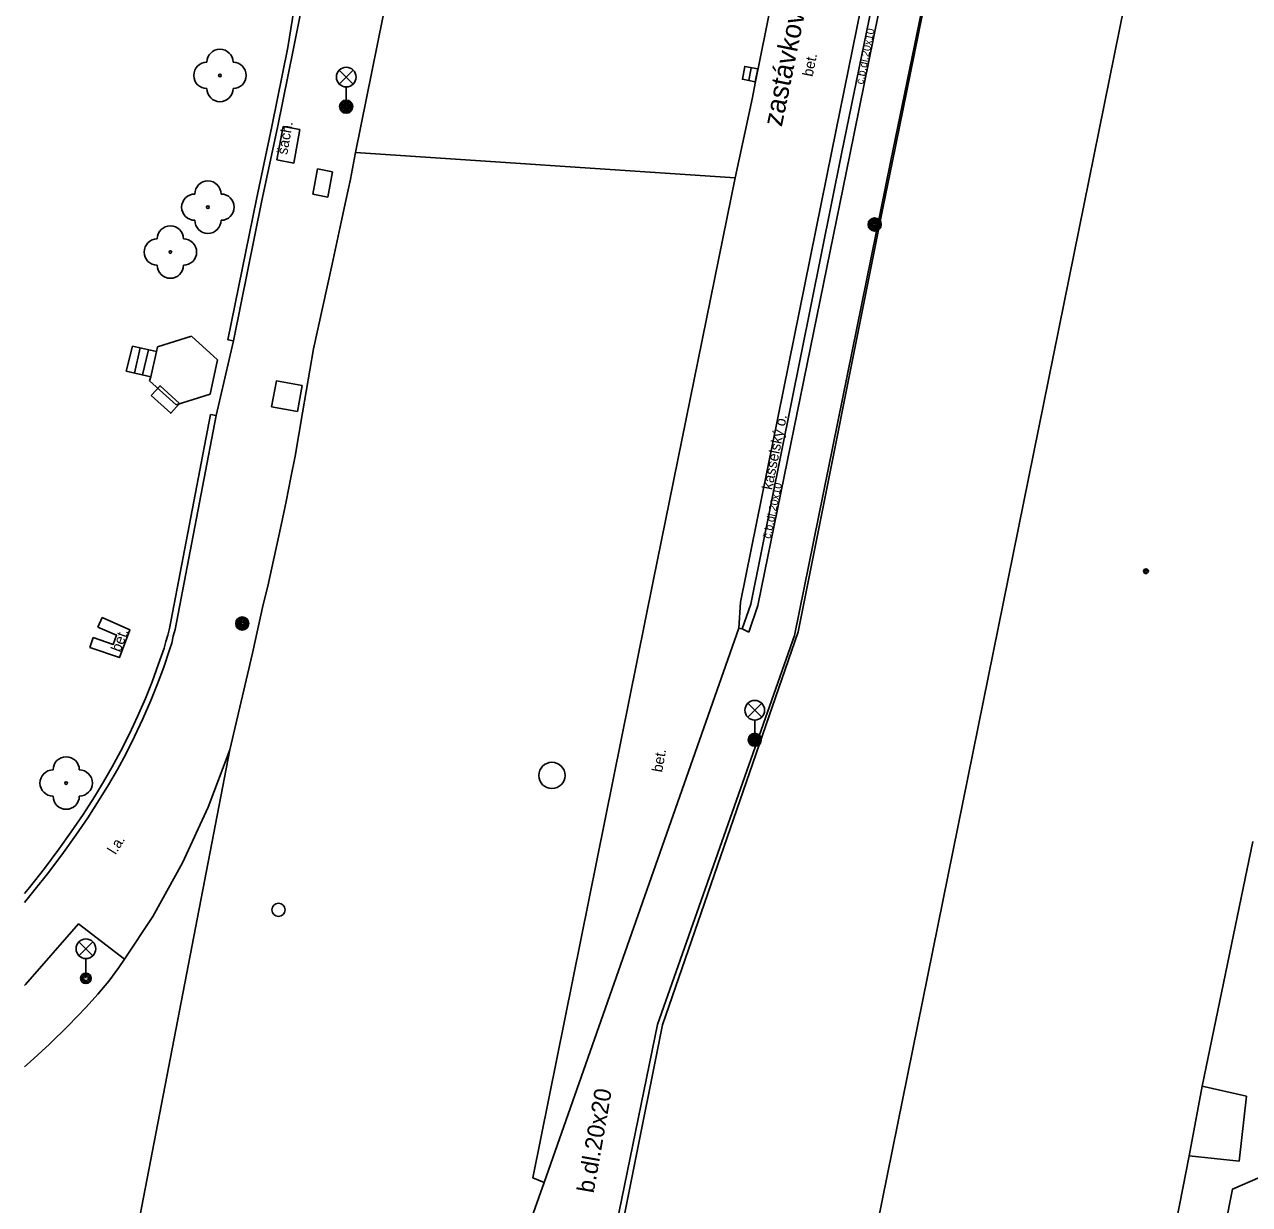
# Model space of a CAD drawing. Extents: x -595546 to -593986, y -1160845 to -1159202.
# Drawn here: x -595539.58 to -595492.9, y -1159605.54 to -1159560.58 of the extents above; entities that cross this region are included whole.
import ezdxf

# ---------------------------------------------------------------- set-up
doc = ezdxf.new("R2010")
doc.units = 0
for name, color, linetype in [('Level 22', 7, 'Continuous'), ('Level 24', 7, 'Continuous'), ('Level 25', 7, 'Continuous'), ('Level 26', 7, 'Continuous'), ('Level 27', 7, 'Continuous'), ('Level 31', 7, 'Continuous'), ('Level 33', 7, 'Continuous'), ('Level 39', 7, 'Continuous'), ('neurcene site - povrch.  znaky - skut. stav', 7, 'Continuous'), ('silnoproud - povrch.  znaky a  RIS  skut. velikost', 7, 'Continuous'), ('Specificka linie pasportu komunikaci', 7, 'Continuous'), ('TM - budovy zdene_ betonove - VP', 7, 'Continuous'), ('TM - chodniky - VP', 7, 'Continuous'), ('TM - komunikace - VP', 7, 'Continuous'), ('TM - plot zdeny_ ohradni zed - VP', 7, 'Continuous'), ('TM - podezdivka plotu - VP', 7, 'Continuous'), ('TM - popis povrchu', 7, 'Continuous'), ('TM - poznamka', 7, 'Continuous'), ('TM - rozhrani mezi zpev. plochami mezi sebou - VP', 7, 'Continuous'), ('TM - rozhrani ploch obecne - VP', 7, 'Continuous'), ('TM - schody - VP', 7, 'Continuous')]:
    doc.layers.add(name, color=color, linetype=linetype)

msp = doc.modelspace()

# ---------------------------------------------------------------- linework, layer by layer
at = {"layer": 'Level 22'}
for centre in [(-595532.13, -1159562.52), (-595532.59, -1159567.54), (-595534.02, -1159569.25), (-595537.99, -1159589.48)]:
    msp.add_circle(centre, 0.05, dxfattribs=at)
for centre, start, end in [((-595532.13, -1159562.02), 0, 180), ((-595532.63, -1159562.52), 90, 270), ((-595531.63, -1159562.52), 270, 90), ((-595532.13, -1159563.02), 180, 0), ((-595532.59, -1159567.04), 0, 180), ((-595533.09, -1159567.54), 90, 270), ((-595532.09, -1159567.54), 270, 90), ((-595534.02, -1159568.75), 0, 180), ((-595532.59, -1159568.04), 180, 0), ((-595534.52, -1159569.25), 90, 270), ((-595533.52, -1159569.25), 270, 90), ((-595534.02, -1159569.75), 180, 0), ((-595537.99, -1159588.98), 0, 180), ((-595538.49, -1159589.48), 90, 270), ((-595537.49, -1159589.48), 270, 90), ((-595537.99, -1159589.98), 180, 0)]:
    msp.add_arc(centre, 0.5, start, end, dxfattribs=at)
at = {"layer": 'Level 24'}
msp.add_lwpolyline([(-595534.747, -1159574.716), (-595534.007, -1159575.389), (-595533.671, -1159575.019), (-595534.411, -1159574.346)], close=True, dxfattribs=at)
at = {"layer": 'Level 25'}
for centre, radius in [((-595527.32, -1159563.71), 0.25), ((-595527.32, -1159563.71), 0.2), ((-595527.32, -1159563.71), 0.15), ((-595527.32, -1159563.71), 0.1), ((-595527.32, -1159563.71), 0.05), ((-595507.18, -1159568.2), 0.25), ((-595507.18, -1159568.2), 0.2), ((-595507.18, -1159568.2), 0.15), ((-595507.18, -1159568.2), 0.1), ((-595507.18, -1159568.2), 0.05), ((-595531.28, -1159583.4), 0.25), ((-595531.28, -1159583.4), 0.2), ((-595531.28, -1159583.4), 0.15), ((-595531.28, -1159583.4), 0.1), ((-595531.28, -1159583.4), 0.05), ((-595511.75, -1159587.83), 0.25), ((-595511.75, -1159587.83), 0.2), ((-595511.75, -1159587.83), 0.15), ((-595511.75, -1159587.83), 0.1), ((-595511.75, -1159587.83), 0.05)]:
    msp.add_circle(centre, radius, dxfattribs=at)
at = {"layer": 'Level 26'}
msp.add_lwpolyline([(-595530.162, -1159575.141), (-595529.179, -1159575.322), (-595528.998, -1159574.339), (-595529.981, -1159574.158)], close=True, dxfattribs=at)
at = {"layer": 'Level 27'}
msp.add_line((-595511.977, -1159562.715), (-595511.883, -1159562.225), dxfattribs=at)
msp.add_lwpolyline([(-595511.732, -1159562.763), (-595511.637, -1159562.272), (-595512.128, -1159562.177), (-595512.223, -1159562.668)], close=True, dxfattribs=at)
msp.add_circle((-595519.48, -1159589.19), 0.5, dxfattribs=at)
at = {"layer": 'Level 31'}
msp.add_circle((-595529.9, -1159594.31), 0.25, dxfattribs=at)
at = {"layer": 'Level 33'}
for p, q in [((-595527.585, -1159562.85), (-595527.055, -1159562.32)), ((-595527.585, -1159562.32), (-595527.055, -1159562.85)), ((-595527.32, -1159562.96), (-595527.32, -1159563.71)), ((-595512.015, -1159586.97), (-595511.485, -1159586.44)), ((-595512.015, -1159586.44), (-595511.485, -1159586.97)), ((-595511.75, -1159587.08), (-595511.75, -1159587.83)), ((-595537.505, -1159596.06), (-595536.975, -1159595.53)), ((-595537.505, -1159595.53), (-595536.975, -1159596.06)), ((-595537.24, -1159596.17), (-595537.24, -1159596.92))]:
    msp.add_line(p, q, dxfattribs=at)
for centre, radius in [((-595527.32, -1159562.585), 0.375), ((-595527.32, -1159563.71), 0.2), ((-595527.32, -1159563.71), 0.145), ((-595527.32, -1159563.71), 0.0876), ((-595511.75, -1159586.705), 0.375), ((-595511.75, -1159587.83), 0.2), ((-595511.75, -1159587.83), 0.145), ((-595511.75, -1159587.83), 0.0876), ((-595537.24, -1159595.795), 0.375), ((-595537.24, -1159596.92), 0.2), ((-595537.24, -1159596.92), 0.145), ((-595537.24, -1159596.92), 0.0876)]:
    msp.add_circle(centre, radius, dxfattribs=at)
at = {"layer": 'Level 39'}
for radius in [0.09, 0.0398]:
    msp.add_circle((-595496.84, -1159581.41), radius, dxfattribs=at)
at = {"layer": 'neurcene site - povrch.  znaky - skut. stav'}
for points in [[(-595529.72, -1159564.46), (-595529.96, -1159565.74)], [(-595529.09, -1159564.58), (-595529.72, -1159564.46)], [(-595529.32, -1159565.86), (-595529.09, -1159564.58)], [(-595529.96, -1159565.74), (-595529.32, -1159565.86)]]:
    msp.add_lwpolyline(points, dxfattribs=at)
at = {"layer": 'silnoproud - povrch.  znaky a  RIS  skut. velikost'}
for points in [[(-595528.59, -1159567.05), (-595528.41, -1159566.08)], [(-595528.41, -1159566.08), (-595527.84, -1159566.19)], [(-595527.84, -1159566.19), (-595528.02, -1159567.16)], [(-595528.02, -1159567.16), (-595528.59, -1159567.05)]]:
    msp.add_lwpolyline(points, dxfattribs=at)
at = {"layer": 'Specificka linie pasportu komunikaci'}
for points in [[(-595526.96, -1159565.46), (-595512.49, -1159566.42)], [(-595506.58, -1159565.83), (-595506.51, -1159565.85)], [(-595535.33, -1159606.72), (-595531.76, -1159588.21)]]:
    msp.add_lwpolyline(points, dxfattribs=at)
at = {"layer": 'TM - budovy zdene_ betonove - VP'}
for points in [[(-595509.77, -1159619.54), (-595493.63, -1159539.95)], [(-595533.22, -1159572.45), (-595534.51, -1159572.86)], [(-595532.22, -1159573.36), (-595533.22, -1159572.45)], [(-595534.55, -1159573.04), (-595534.77, -1159574)], [(-595534.51, -1159572.86), (-595534.55, -1159573.04)], [(-595532.51, -1159574.66), (-595532.22, -1159573.36)], [(-595534.77, -1159574), (-595534.81, -1159574.16)], [(-595534.81, -1159574.16), (-595533.8, -1159575.07)], [(-595533.8, -1159575.07), (-595532.51, -1159574.66)], [(-595492.77, -1159591.71), (-595494.7, -1159601.03)], [(-595494.7, -1159601.03), (-595493.01, -1159601.41)], [(-595493.01, -1159601.41), (-595493.29, -1159603.89)], [(-595495.19, -1159603.68), (-595498.72, -1159621.71)], [(-595493.29, -1159603.89), (-595495.19, -1159603.68)]]:
    msp.add_lwpolyline(points, dxfattribs=at)
at = {"layer": 'TM - chodniky - VP'}
for points in [[(-595532.27, -1159575.48), (-595531.61, -1159572.63)], [(-595535.77, -1159596.19), (-595537.52, -1159594.85), (-595539.54, -1159597.15), (-595539.58, -1159597.19)]]:
    msp.add_lwpolyline(points, dxfattribs=at)
at = {"layer": 'TM - komunikace - VP'}
for points in [[(-595522.7, -1159544.39), (-595524.04, -1159551.02), (-595526.96, -1159565.46)], [(-595505.55, -1159549.25), (-595506.27, -1159552.89), (-595508.81, -1159565.41)], [(-595527.15, -1159566.47), (-595526.96, -1159565.46)], [(-595508.81, -1159565.41), (-595512.29, -1159582.59)], [(-595527.33, -1159567.29), (-595527.15, -1159566.47)], [(-595527.51, -1159568.11), (-595527.33, -1159567.29)], [(-595527.51, -1159568.11), (-595527.86, -1159569.71), (-595528.21, -1159571.33), (-595528.56, -1159572.94)], [(-595528.99, -1159575.38), (-595528.85, -1159574.56), (-595528.71, -1159573.75), (-595528.56, -1159572.94)], [(-595528.99, -1159575.38), (-595529.12, -1159576.2), (-595529.27, -1159577.02), (-595529.43, -1159577.84)], [(-595529.43, -1159577.84), (-595529.61, -1159578.75), (-595529.8, -1159579.66), (-595530, -1159580.58)], [(-595530, -1159580.58), (-595530.15, -1159581.28), (-595530.31, -1159581.98), (-595530.48, -1159582.68)], [(-595530.48, -1159582.68), (-595530.89, -1159584.53), (-595531.32, -1159586.37), (-595531.76, -1159588.21)], [(-595512.36, -1159583.58), (-595512.29, -1159582.59)], [(-595519.78, -1159604.7), (-595512.36, -1159583.58)], [(-595531.76, -1159588.21), (-595532.58, -1159590.4), (-595533.56, -1159592.52), (-595534.69, -1159594.56), (-595535.77, -1159596.19)], [(-595535.77, -1159596.19), (-595535.98, -1159596.51)], [(-595535.98, -1159596.51), (-595536.37, -1159597.03), (-595536.79, -1159597.53), (-595537.23, -1159598.02)], [(-595537.92, -1159598.73), (-595537.23, -1159598.02)], [(-595537.92, -1159598.73), (-595538.63, -1159599.43), (-595539.36, -1159600.1)], [(-595539.36, -1159600.1), (-595539.58, -1159600.292)], [(-595520.95, -1159608.62), (-595520.87, -1159608.17), (-595520.32, -1159606.23), (-595519.78, -1159604.7)]]:
    msp.add_lwpolyline(points, dxfattribs=at)
at = {"layer": 'TM - plot zdeny_ ohradni zed - VP'}
for points in [[(-595503.96, -1159553.3), (-595506.51, -1159565.85)], [(-595506.51, -1159565.85), (-595506.85, -1159567.52)], [(-595506.85, -1159567.52), (-595510.09, -1159583.72)], [(-595510.09, -1159583.72), (-595515.27, -1159598.69)], [(-595510.71, -1159628.95), (-595513, -1159627.5), (-595518.33, -1159623.96), (-595519.98, -1159622.86), (-595520.17, -1159622.74), (-595518.82, -1159616.43), (-595515.27, -1159598.69)]]:
    msp.add_lwpolyline(points, dxfattribs=at)
at = {"layer": 'TM - podezdivka plotu - VP'}
for points in [[(-595529.33, -1159561.5), (-595525.52, -1159542.34)], [(-595503.95, -1159553.04), (-595506.58, -1159565.83)], [(-595530.16, -1159564.47), (-595529.54, -1159561.46)], [(-595529.94, -1159564.51), (-595529.33, -1159561.5)], [(-595530.74, -1159567.24), (-595530.16, -1159564.47)], [(-595530.53, -1159567.28), (-595529.94, -1159564.51)], [(-595506.58, -1159565.83), (-595510.24, -1159583.86), (-595515.45, -1159598.68), (-595518.27, -1159612.44)], [(-595531.83, -1159572.59), (-595530.74, -1159567.24)], [(-595531.61, -1159572.63), (-595530.53, -1159567.28)], [(-595531.61, -1159572.63), (-595531.83, -1159572.59)], [(-595532.49, -1159575.44), (-595534.06, -1159583.59)], [(-595532.27, -1159575.48), (-595533.84, -1159583.63)], [(-595532.27, -1159575.48), (-595532.49, -1159575.44)], [(-595534.06, -1159583.59), (-595534.12, -1159583.84), (-595534.19, -1159584.09)], [(-595534.05, -1159584.4), (-595533.97, -1159584.15), (-595533.91, -1159583.89), (-595533.84, -1159583.63)], [(-595534.26, -1159584.34), (-595534.19, -1159584.09)], [(-595534.26, -1159584.34), (-595534.48, -1159584.98), (-595534.71, -1159585.62), (-595534.97, -1159586.26)], [(-595534.05, -1159584.4), (-595534.27, -1159585.06), (-595534.51, -1159585.7)], [(-595534.76, -1159586.34), (-595534.51, -1159585.7)], [(-595534.97, -1159586.26), (-595535.27, -1159586.94), (-595535.58, -1159587.61), (-595535.92, -1159588.28)], [(-595534.76, -1159586.34), (-595535.07, -1159587.03), (-595535.39, -1159587.71), (-595535.72, -1159588.38)], [(-595535.92, -1159588.28), (-595536.24, -1159588.86), (-595536.57, -1159589.44), (-595536.91, -1159590)], [(-595535.72, -1159588.38), (-595536.04, -1159588.97), (-595536.38, -1159589.55), (-595536.73, -1159590.12)], [(-595536.91, -1159590), (-595537.35, -1159590.68), (-595537.8, -1159591.34), (-595538.27, -1159592)], [(-595536.73, -1159590.12), (-595537.17, -1159590.8), (-595537.62, -1159591.47), (-595538.09, -1159592.13)], [(-595538.09, -1159592.13), (-595538.65, -1159592.87), (-595539.22, -1159593.59)], [(-595538.82, -1159592.73), (-595538.27, -1159592)], [(-595538.82, -1159592.73), (-595539.39, -1159593.46), (-595539.58, -1159593.692)], [(-595539.58, -1159594.036), (-595539.22, -1159593.59)]]:
    msp.add_lwpolyline(points, dxfattribs=at)
at = {"layer": 'TM - rozhrani mezi zpev. plochami mezi sebou - VP'}
for points in [[(-595512.49, -1159566.42), (-595511.83, -1159563.36), (-595511.74, -1159562.81), (-595509.62, -1159552.39), (-595507.03, -1159539.44), (-595506.42, -1159536.71)], [(-595508.13, -1159565.55), (-595505.58, -1159553.01), (-595504.78, -1159548.89)], [(-595508.13, -1159565.55), (-595511.63, -1159582.72), (-595511.98, -1159583.73)], [(-595519.78, -1159604.7), (-595520.21, -1159604.52), (-595515.62, -1159581.79), (-595512.49, -1159566.42)], [(-595511.98, -1159583.73), (-595512.23, -1159583.61)]]:
    msp.add_lwpolyline(points, dxfattribs=at)
at = {"layer": 'TM - rozhrani ploch obecne - VP'}
for points in [[(-595505.87, -1159552.95), (-595508.45, -1159565.51)], [(-595528.38, -1159554.18), (-595529.54, -1159561.46)], [(-595508.45, -1159565.51), (-595511.9, -1159582.67), (-595512.23, -1159583.61)], [(-595535.7, -1159573.79), (-595535.47, -1159572.84)], [(-595534.55, -1159573.04), (-595535.47, -1159572.84)], [(-595534.77, -1159574), (-595535.7, -1159573.79)], [(-595536.62, -1159583.17), (-595535.56, -1159583.64), (-595535.96, -1159584.7), (-595537.09, -1159584.31)], [(-595536.78, -1159583.54), (-595536.62, -1159583.17)], [(-595536.78, -1159583.54), (-595536.07, -1159583.85), (-595536.2, -1159584.2), (-595536.96, -1159583.93)], [(-595512.23, -1159583.61), (-595512.36, -1159583.58)], [(-595537.09, -1159584.31), (-595536.96, -1159583.93)], [(-595494.7, -1159601.03), (-595495.19, -1159603.68)], [(-595491.44, -1159604.04), (-595493.54, -1159604.95), (-595499.44, -1159634.68), (-595495.9, -1159635.27), (-595489.65, -1159604.24), (-595491.44, -1159604.04)]]:
    msp.add_lwpolyline(points, dxfattribs=at)
at = {"layer": 'TM - schody - VP'}
for points in [[(-595535.39, -1159573.86), (-595535.17, -1159572.9)], [(-595535.08, -1159573.93), (-595534.86, -1159572.97)]]:
    msp.add_lwpolyline(points, dxfattribs=at)

# ---------------------------------------------------------------- texts
at = {"layer": 'TM - popis povrchu'}
for s, height, rotation, p in [('č.b.dl.20x10', 0.3, 78.2347, (-595507.62, -1159562.88)), ('bet.', 0.4, 78.2347, (-595509.55, -1159562.59)), ('č.b.dl.20x10', 0.3, 78.2347, (-595511.15, -1159580.19)), ('bet.', 0.4, 69, (-595535.93, -1159584.52)), ('bet.', 0.4, 80, (-595515.28, -1159589.09)), ('b.dl.20x20', 0.65, 80, (-595517.89, -1159605.13))]:
    msp.add_text(s, height=height, rotation=rotation, dxfattribs=at).set_placement(p)
at = {"layer": 'TM - poznamka'}
for s, height, rotation, p in [('zastávkový záliv', 0.75, 78.4981, (-595510.72, -1159564.5)), ('šach.', 0.4, 80, (-595529.57, -1159565.56)), ('kasselský o.', 0.4, 78.6592, (-595511.09, -1159578.33)), ('l.a.', 0.4, 57.8986, (-595536.11, -1159592.23))]:
    msp.add_text(s, height=height, rotation=rotation, dxfattribs=at).set_placement(p)

doc.saveas('drawing.dxf')
